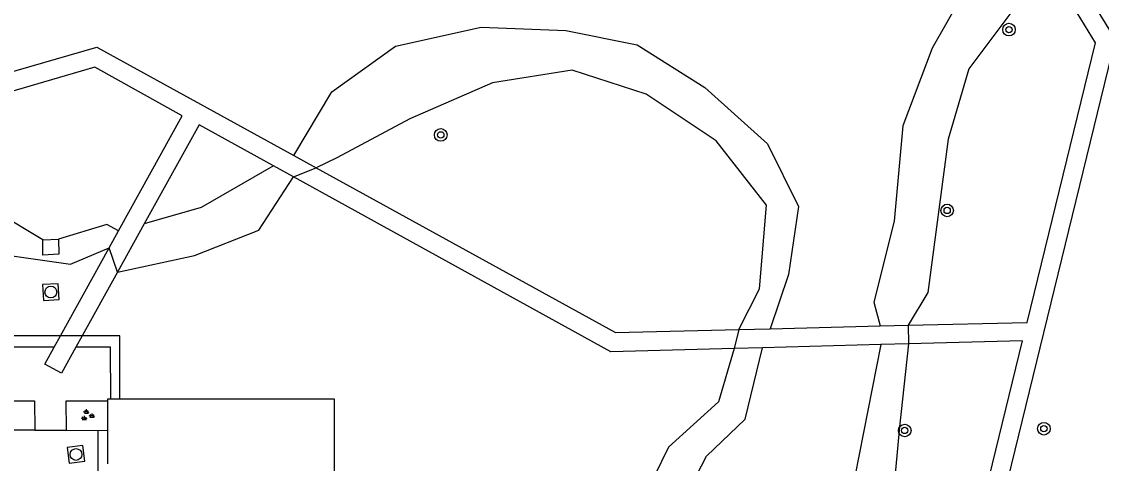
# Model space of a CAD drawing. Extents: x 125000 to 129004, y 397500 to 399008.
# Drawn here: x 127155.3 to 127223.8, y 398294.8 to 398322.8 of the extents above; entities that cross this region are included whole.
import ezdxf

# ---------------------------------------------------------------- set-up
doc = ezdxf.new("R2010")
doc.units = 0
for name, color, linetype in [('gg-afsc-faunaraster', 7, 'Continuous'), ('gg-afsc-lijn faunaraster', 7, 'Continuous'), ('gg-bbg-hoofdgebouw', 7, 'Continuous'), ('gg-knt-BGT kruinlijn', 7, 'Continuous'), ('gg-knt-bovenkant onderkant talud', 7, 'Continuous'), ('gg-knt-verharding', 7, 'Continuous'), ('gg-kwrk-kunstwerk niveau 01', 7, 'Continuous'), ('gg-kwrk-uitstroombak niveau min 01', 7, 'Continuous'), ('gt-symb-boom', 7, 'Continuous'), ('gt-symb-groenvak', 7, 'Continuous'), ('gt-symb-rioolschacht', 7, 'Continuous')]:
    doc.layers.add(name, color=color, linetype=linetype)

# ---------------------------------------------------------------- blocks, each defined once
blk = doc.blocks.new('gt0-BOOM')
at = {"layer": 'gt-symb-boom'}
for radius in [0.4, 0.2]:
    blk.add_circle((0, 0), radius, dxfattribs=at)
blk = doc.blocks.new('gt0-RS')
at = {"layer": 'gt-symb-rioolschacht'}
blk.add_lwpolyline([(-0.5, -0.5), (0.5, -0.5), (0.5, 0.5), (-0.5, 0.5)], close=True, dxfattribs=at)
blk.add_circle((0, 0), 0.375, dxfattribs=at)
blk = doc.blocks.new('gt0-GRVAK')
at = {"layer": 'gt-symb-groenvak'}
for p, q in [((-0.11, 0.189), (-0.228, 0.24)), ((-0.182, 0.153), (0.088, 0.153)), ((-0.091, 0.211), (-0.156, 0.322)), ((-0.047, 0.214), (-0.047, 0.393)), ((-0.004, 0.211), (0.061, 0.322)), ((0.015, 0.189), (0.133, 0.24)), ((0.262, -0.052), (0.197, 0.059)), ((0.305, -0.049), (0.305, 0.13)), ((0.349, -0.052), (0.414, 0.059)), ((-0.245, -0.228), (-0.363, -0.177)), ((-0.318, -0.264), (-0.047, -0.264)), ((-0.226, -0.206), (-0.291, -0.095)), ((-0.183, -0.203), (-0.183, -0.024)), ((-0.139, -0.206), (-0.074, -0.095)), ((-0.12, -0.228), (-0.002, -0.177)), ((0.243, -0.074), (0.125, -0.023)), ((0.17, -0.11), (0.441, -0.11)), ((0.368, -0.074), (0.486, -0.023))]:
    blk.add_line(p, q, dxfattribs=at)

msp = doc.modelspace()

# ---------------------------------------------------------------- linework, layer by layer
at = {"layer": 'gg-afsc-faunaraster'}
msp.add_line((127157.782, 398302.909), (127098.271, 398302.877), dxfattribs=at)
msp.add_lwpolyline([(127161.544, 398298.904), (127161.545, 398302.911), (127159.159, 398302.91)], dxfattribs=at)
at = {"layer": 'gg-afsc-lijn faunaraster'}
msp.add_line((127159.159, 398302.91), (127157.782, 398302.909), dxfattribs=at)
at = {"layer": 'gg-bbg-hoofdgebouw'}
for p, q in [((127160.792, 398296.912), (127160.791, 398298.79)), ((127160.969, 398298.904), (127161.544, 398298.904)), ((127160.794, 398294.795), (127160.792, 398296.912))]:
    msp.add_line(p, q, dxfattribs=at)
for points in [[(127160.791, 398298.79), (127160.791, 398298.904), (127160.969, 398298.904)], [(127161.544, 398298.904), (127175.136, 398298.9), (127175.135, 398293.896), (127178.741, 398293.895), (127178.74, 398288.582)]]:
    msp.add_lwpolyline(points, dxfattribs=at)
at = {"layer": 'gg-knt-BGT kruinlijn'}
for points in [[(127219.082, 398324.788), (127215.383, 398319.848), (127214.086, 398315.38), (127212.794, 398305.658), (127211.542, 398303.576)], [(127200.804, 398303.31), (127202.118, 398305.89), (127202.552, 398311.198), (127199.364, 398315.279), (127194.939, 398318.246), (127190.227, 398319.767), (127185.173, 398318.97), (127179.939, 398316.676), (127175.312, 398314.203), (127174.01, 398313.563)], [(127161.399, 398306.954), (127166.283, 398308.003), (127170.361, 398309.609), (127172.564, 398312.997)], [(127123.048, 398309.18), (127125.189, 398309.164), (127134.882, 398311.594), (127139.952, 398311.932), (127144.908, 398311.468), (127150.137, 398309.752), (127154.721, 398307.978), (127158.417, 398307.46), (127160.864, 398308.481)], [(127200.504, 398302.105), (127199.521, 398298.719), (127196.347, 398295.838), (127194.082, 398291.22), (127192.728, 398286.428), (127193.156, 398282.098), (127194.524, 398277.392), (127196.762, 398272.783), (127200.796, 398265.651), (127201.166, 398260.562), (127200.063, 398256.174), (127197.666, 398252.129), (127186.583, 398243.278), (127184.721, 398240.086), (127185.336, 398235.591), (127187.814, 398231.817), (127191.118, 398229.033), (127195.142, 398227.474), (127200.289, 398226.619), (127204.728, 398226.255), (127206.165, 398226.388), (127207.222, 398227.587), (127207.633, 398227.363)], [(127211.572, 398302.394), (127210.999, 398297.129), (127210.117, 398287.503), (127210.689, 398282.329), (127212.483, 398277.619), (127215.36, 398276.249), (127218.193, 398271.966), (127219.101, 398268.579), (127218.471, 398248.215), (127216.735, 398244.609), (127217.006, 398244.459)]]:
    msp.add_lwpolyline(points, dxfattribs=at)
at = {"layer": 'gg-knt-bovenkant onderkant talud'}
for points in [[(127217.085, 398328.223), (127213.059, 398321.151), (127211.209, 398316.223), (127210.661, 398310.179), (127209.359, 398305.054), (127209.773, 398303.532)], [(127172.592, 398314.344), (127175, 398318.395), (127179.026, 398321.286), (127184.474, 398322.495), (127189.84, 398322.286), (127194.364, 398321.376), (127198.659, 398318.665), (127202.618, 398315.1), (127204.589, 398311.124), (127203.962, 398306.795), (127202.783, 398303.359)], [(127156.655, 398308.992), (127153.823, 398310.692), (127150.368, 398312.572), (127146.617, 398313.409), (127142.65, 398313.888), (127139.597, 398313.558), (127139.475, 398313.976)], [(127171.289, 398313.7), (127166.697, 398311.055), (127163.093, 398310.014)], [(127161.465, 398309.568), (127160.724, 398309.967), (127157.662, 398309.044)], [(127208.391, 398228.757), (127207.655, 398229.096), (127205.987, 398228.105), (127203.989, 398228.413), (127194.581, 398230.502), (127190.66, 398232.603), (127188.013, 398235.696), (127187.585, 398238.706), (127189.732, 398242.195), (127197.772, 398249.042), (127200.566, 398251.682), (127202.477, 398255.214), (127203.636, 398259.949), (127202.976, 398265.184), (127197.339, 398277.632), (127195.84, 398281.147), (127195.501, 398285.715), (127196.528, 398290.982), (127198.761, 398295.281), (127201.208, 398297.629), (127202.314, 398302.152)], [(127209.802, 398302.348), (127207.065, 398288.392), (127207.564, 398282.692), (127209.275, 398278.222), (127212.063, 398273.864), (127214.864, 398270.068), (127216.27, 398266.303), (127216.725, 398248.938), (127215.696, 398245.159), (127215.924, 398244.105), (127216.601, 398243.729)]]:
    msp.add_lwpolyline(points, dxfattribs=at)
at = {"layer": 'gg-knt-verharding'}
for p, q in [((127157.782, 398302.909), (127160.864, 398308.481)), ((127161.399, 398306.954), (127159.159, 398302.91)), ((127157.38, 398302.182), (127157.782, 398302.909)), ((127159.159, 398302.91), (127158.756, 398302.182)), ((127157.38, 398302.182), (127098.106, 398302.186)), ((127156.151, 398296.915), (127158.166, 398296.92)), ((127158.166, 398296.92), (127160.144, 398296.9)), ((127160.144, 398296.9), (127160.792, 398296.912))]:
    msp.add_line(p, q, dxfattribs=at)
for points in [[(127217.844, 398243.518), (127220.198, 398247.801), (127221.065, 398276.84), (127215.836, 398285.43), (127224.689, 398321.706), (127222.119, 398325.95)], [(127211.542, 398303.576), (127219.098, 398303.764), (127223.421, 398321.492), (127221.099, 398325.332)], [(127174.01, 398313.563), (127192.992, 398303.116), (127200.804, 398303.31)], [(127200.504, 398302.105), (127192.685, 398301.9), (127172.564, 398312.997)], [(127158.756, 398302.182), (127157.846, 398300.538), (127156.785, 398301.106), (127157.38, 398302.182)], [(127160.969, 398298.904), (127160.947, 398302.182), (127158.756, 398302.182)], [(127217.006, 398244.459), (127219.033, 398248.11), (127219.87, 398276.521), (127214.57, 398285.237), (127218.793, 398302.583), (127211.572, 398302.394)], [(127147.522, 398298.787), (127156.142, 398298.788), (127156.151, 398296.915)], [(127158.166, 398296.92), (127158.142, 398298.79), (127160.791, 398298.79)], [(127156.151, 398296.915), (127154.11, 398296.918), (127154.102, 398294.823)], [(127160.144, 398296.9), (127160.143, 398275.709), (127160.112, 398264.232)]]:
    msp.add_lwpolyline(points, dxfattribs=at)
at = {"layer": 'gg-kwrk-kunstwerk niveau 01'}
for p, q in [((127172.592, 398314.344), (127174.01, 398313.563)), ((127172.564, 398312.997), (127171.289, 398313.7)), ((127172.564, 398312.997), (127174.01, 398313.563)), ((127163.093, 398310.014), (127161.399, 398306.954)), ((127160.864, 398308.481), (127161.465, 398309.568)), ((127161.399, 398306.954), (127160.864, 398308.481)), ((127202.783, 398303.359), (127209.773, 398303.532)), ((127209.773, 398303.532), (127211.542, 398303.576)), ((127211.542, 398303.576), (127211.572, 398302.394)), ((127200.804, 398303.31), (127200.504, 398302.105)), ((127200.804, 398303.31), (127202.783, 398303.359)), ((127202.314, 398302.152), (127200.504, 398302.105)), ((127209.802, 398302.348), (127202.314, 398302.152)), ((127211.572, 398302.394), (127209.802, 398302.348))]:
    msp.add_line(p, q, dxfattribs=at)
for points in [[(127149.84, 398318.26), (127160.084, 398321.228), (127172.592, 398314.344)], [(127161.465, 398309.568), (127165.507, 398316.874), (127159.954, 398319.955), (127139.475, 398313.976)], [(127171.289, 398313.7), (127166.574, 398316.3), (127163.093, 398310.014)]]:
    msp.add_lwpolyline(points, dxfattribs=at)
at = {"layer": 'gg-kwrk-uitstroombak niveau min 01'}
msp.add_line((127156.655, 398308.992), (127157.662, 398309.044), dxfattribs=at)
msp.add_lwpolyline([(127157.662, 398309.044), (127157.674, 398308.084), (127156.667, 398308.032), (127156.655, 398308.992)], dxfattribs=at)

# ---------------------------------------------------------------- block references
at = {"layer": 'gt-symb-boom'}
for p in [(127217.94, 398322.339), (127181.903, 398315.658), (127214.019, 398310.863), (127211.329, 398296.902), (127220.152, 398297.011)]:
    msp.add_blockref('gt0-BOOM', p, dxfattribs=at)
at = {"layer": 'gt-symb-groenvak'}
msp.add_blockref('gt0-GRVAK', (127159.479, 398297.855), dxfattribs=at)
at = {"layer": 'gt-symb-rioolschacht'}
for p, rotation in [((127157.171, 398305.685), -86.810769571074), ((127158.767, 398295.379), 97.26614853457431)]:
    msp.add_blockref('gt0-RS', p, dxfattribs=dict(at, rotation=rotation))

doc.saveas('drawing.dxf')
